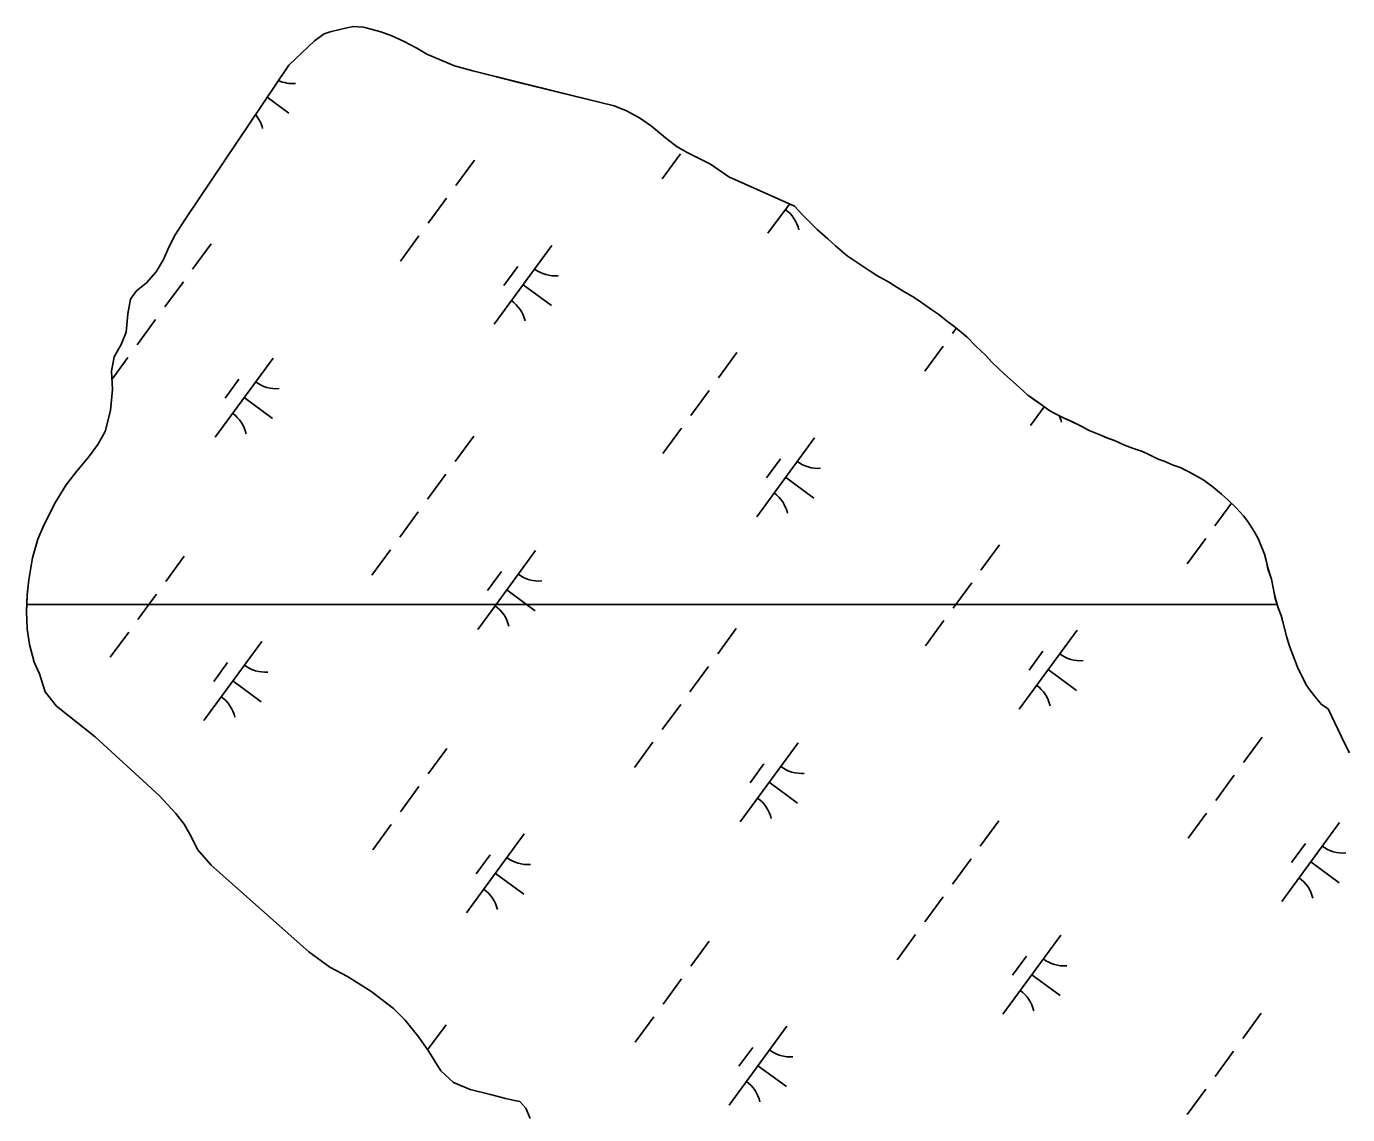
# Model space of a CAD drawing. Extents: x 3905714 to 3926767, y 183354 to 205755.
# Drawn here: x 3920489 to 3921165, y 193524 to 194080 of the extents above; entities that cross this region are included whole.
import ezdxf

# ---------------------------------------------------------------- set-up
doc = ezdxf.new("R2010")
doc.units = 0
doc.layers.add('V-TOPO-SHOR', color=7, linetype='Continuous')
doc.layers.add('V-WETL-SWMP', color=7, linetype='Continuous')

msp = doc.modelspace()

# ---------------------------------------------------------------- linework, layer by layer
at = {"layer": 'V-TOPO-SHOR'}
for points in [[(3920746.95, 193521.65), (3920744.63, 193526.93), (3920741.52, 193530.25), (3920738.8, 193530.85), (3920734.32, 193531.83), (3920726.53, 193533.81), (3920716.21, 193536.38), (3920707.64, 193539.93), (3920701.23, 193545.99), (3920695.03, 193555.76), (3920689.99, 193563.18), (3920683, 193571.79), (3920676.98, 193577.85), (3920665.51, 193586.66), (3920653.46, 193594.11), (3920644.5, 193599.02), (3920633.81, 193606.85), (3920583.88, 193651.09), (3920576.89, 193659.1), (3920573.79, 193665.35), (3920570.11, 193671.99), (3920565.84, 193677.46), (3920557.3, 193686.66), (3920524.47, 193716.6), (3920504.84, 193732.26), (3920499.02, 193739.69), (3920496.12, 193748.86), (3920493.42, 193754.72), (3920490.92, 193763.89), (3920489.77, 193771.89), (3920489.42, 193780.66), (3920489.84, 193789.23), (3920490.64, 193796.83), (3920492.44, 193808.13), (3920495.2, 193817.67), (3920498.54, 193825.07), (3920504.24, 193836.55), (3920509.73, 193845.49), (3920515.01, 193852.3), (3920521.08, 193859.49), (3920525.98, 193866.1), (3920529.71, 193872.71), (3920532.47, 193883.42), (3920533.49, 193894.14), (3920532.94, 193903.5), (3920534.33, 193910.9), (3920537.86, 193917.12), (3920540.41, 193923.35), (3920541.23, 193932.71), (3920542.62, 193940.3), (3920545.75, 193944.58), (3920550.84, 193948.65), (3920555.73, 193954.29), (3920559.46, 193960.51), (3920562.21, 193966.94), (3920565.35, 193973.16), (3920570.64, 193981.33), (3920623.55, 194059.89), (3920636.66, 194072.32), (3920641.54, 194075.81), (3920644.67, 194076.97), (3920650.32, 194078.31), (3920656.37, 194079.65), (3920661.63, 194079.24), (3920664.94, 194078.45), (3920670.59, 194076.87), (3920676.24, 194074.9), (3920682.46, 194071.96), (3920688.88, 194068.62), (3920694.13, 194065.48), (3920700.56, 194062.73), (3920708.15, 194059.58), (3920717.5, 194057.02), (3920740.87, 194051.08), (3920782.15, 194041), (3920789.75, 194039.02), (3920796.17, 194036.46), (3920802.79, 194032.93), (3920808.81, 194028.62), (3920816, 194022.75), (3920822.03, 194018.05), (3920827.48, 194015.1), (3920838.96, 194009.21), (3920848.48, 194002.75), (3920881.92, 193987.75)], [(3921154.65, 193730.92), (3921151.36, 193733.21), (3921148.07, 193737.02), (3921145.55, 193740.33), (3921143.53, 193743.13), (3921140.51, 193749.23), (3921139, 193752.28), (3921137.49, 193756.34), (3921136.23, 193759.39), (3921134.73, 193763.45), (3921133.47, 193768.02), (3921131.47, 193775.39), (3921130.72, 193778.69), (3921129.21, 193782.5), (3921127.71, 193787.32), (3921126.96, 193791.13), (3921125.71, 193797.22), (3921123.96, 193802.55), (3921123.21, 193806.11), (3921122.21, 193809.92), (3921118.94, 193818.05), (3921116.92, 193821.61), (3921113.65, 193826.69), (3921111.37, 193829.49), (3921107.58, 193833.81), (3921103.29, 193837.89), (3921100.25, 193840.69), (3921095.95, 193844.25), (3921091.15, 193847.82), (3921088.36, 193849.36), (3921083.81, 193851.91), (3921079, 193854.21), (3921075.45, 193855.49), (3921070.89, 193857.54), (3921067.85, 193858.56), (3921063.04, 193860.86), (3921059.75, 193862.39), (3921054.68, 193864.19), (3921050.63, 193865.73), (3921045.56, 193868.02), (3921042.02, 193869.31), (3921038.47, 193870.84), (3921032.64, 193873.14), (3921028.85, 193875.19), (3921023.28, 193878), (3921019.73, 193879.53), (3921014.67, 193882.09), (3921011.88, 193883.62), (3921008.09, 193886.42), (3921005.56, 193888.21), (3921001.26, 193891.27), (3920996.71, 193895.34), (3920993.93, 193897.89), (3920989.37, 193901.96), (3920982.8, 193908.07), (3920979.52, 193911.64), (3920974.46, 193916.47), (3920970.16, 193920.8), (3920967.13, 193923.35), (3920963.34, 193926.41), (3920960.3, 193928.7), (3920955.75, 193932.52), (3920952.21, 193934.82), (3920946.89, 193938.64), (3920943.1, 193941.19), (3920937.78, 193944.26), (3920933.98, 193946.55), (3920930.44, 193948.85), (3920924.11, 193952.42), (3920920.06, 193954.97), (3920913.48, 193959.31), (3920908.93, 193962.37), (3920902.86, 193967.46), (3920899.07, 193971.03), (3920893.5, 193975.87), (3920888.95, 193980.45), (3920885.92, 193983.5), (3920881.92, 193987.75)], [(3921165.57, 193708.45), (3921162.8, 193713.79), (3921161.54, 193716.58), (3921154.65, 193730.92)]]:
    msp.add_lwpolyline(points, dxfattribs=at)
at = {"layer": 'V-WETL-SWMP'}
for p, q in [((3920612.46, 194043.42), (3920623.56, 194035.28)), ((3920823.77, 194014.63), (3920814.31, 194001.72)), ((3920718.36, 194011.33), (3920708.9, 193998.43)), ((3920704.17, 193991.97), (3920694.72, 193979.07)), ((3920879.35, 193988.9), (3920868.4, 193973.96)), ((3920583.83, 193968.58), (3920574.37, 193955.67)), ((3920689.99, 193972.61), (3920680.53, 193959.71)), ((3920758, 193967.78), (3920728.45, 193927.45)), ((3920740.54, 193957.02), (3920733.45, 193947.34)), ((3920569.64, 193949.22), (3920560.19, 193936.31)), ((3920743.22, 193947.62), (3920757.74, 193936.98)), ((3920555.46, 193929.86), (3920546, 193916.95)), ((3920964.59, 193925.39), (3920962.68, 193922.77)), ((3920852.54, 193913.03), (3920843.08, 193900.12)), ((3920957.95, 193916.32), (3920948.49, 193903.41)), ((3920541.27, 193910.5), (3920533.17, 193899.44)), ((3920615.46, 193910.17), (3920585.91, 193869.83)), ((3920598, 193899.4), (3920590.91, 193889.72)), ((3920838.35, 193893.67), (3920828.9, 193880.76)), ((3920600.68, 193890), (3920615.2, 193879.36)), ((3921009.63, 193885.28), (3921002.58, 193875.66)), ((3920824.17, 193874.31), (3920814.71, 193861.4)), ((3920718.01, 193870.27), (3920708.55, 193857.36)), ((3920892.18, 193869.48), (3920862.63, 193829.14)), ((3920874.72, 193858.71), (3920867.63, 193849.03)), ((3920703.82, 193850.91), (3920694.37, 193838)), ((3920877.4, 193849.31), (3920891.92, 193838.67)), ((3921105.29, 193835.98), (3921096.85, 193824.47)), ((3920689.64, 193831.55), (3920680.18, 193818.64)), ((3920675.45, 193812.19), (3920666, 193799.28)), ((3920749.64, 193811.86), (3920729.46, 193784.32)), ((3920986.71, 193814.72), (3920977.26, 193801.82)), ((3921092.13, 193818.01), (3921082.67, 193805.11)), ((3920570.04, 193808.9), (3920560.59, 193795.99)), ((3920732.18, 193801.09), (3920725.09, 193791.41)), ((3920734.86, 193791.69), (3920744.93, 193784.32)), ((3920972.53, 193795.36), (3920964.44, 193784.32)), ((3920555.86, 193789.54), (3920552.03, 193784.32)), ((3920489.6, 193784.32), (3920489.42, 193780.66)), ((3920489.42, 193780.66), (3920489.77, 193771.89)), ((3921128.64, 193784.32), (3920489.6, 193784.32)), ((3920552.03, 193784.32), (3920546.4, 193776.63)), ((3920729.46, 193784.32), (3920720.09, 193771.53)), ((3920744.93, 193784.32), (3920749.38, 193781.06)), ((3920964.44, 193784.32), (3920963.07, 193782.46)), ((3921129.21, 193782.51), (3921128.64, 193784.32)), ((3921130.71, 193778.7), (3921129.21, 193782.51)), ((3921131.46, 193775.39), (3921130.71, 193778.7)), ((3920489.77, 193771.89), (3920490.92, 193763.89)), ((3920852.18, 193771.96), (3920842.73, 193759.06)), ((3920958.35, 193776), (3920948.89, 193763.1)), ((3921026.36, 193771.17), (3920996.81, 193730.84)), ((3921133.46, 193768.03), (3921131.46, 193775.39)), ((3920541.67, 193770.18), (3920532.22, 193757.27)), ((3920609.68, 193765.35), (3920580.13, 193725.01)), ((3921134.72, 193763.46), (3921133.46, 193768.03)), ((3920490.92, 193763.89), (3920493.42, 193754.72)), ((3921008.9, 193760.4), (3921001.81, 193750.72)), ((3921136.22, 193759.4), (3921134.72, 193763.46)), ((3921137.48, 193756.35), (3921136.22, 193759.4)), ((3920493.42, 193754.72), (3920496.12, 193748.86)), ((3920592.23, 193754.58), (3920585.14, 193744.9)), ((3920838, 193752.6), (3920828.54, 193739.7)), ((3921011.58, 193751), (3921026.1, 193740.37)), ((3921138.99, 193752.29), (3921137.48, 193756.35)), ((3921143.52, 193743.14), (3921138.99, 193752.29)), ((3920496.12, 193748.86), (3920499.02, 193739.69)), ((3920594.91, 193745.18), (3920609.43, 193734.54)), ((3920499.02, 193739.69), (3920504.84, 193732.26)), ((3921145.54, 193740.34), (3921143.52, 193743.14)), ((3921148.06, 193737.03), (3921145.54, 193740.34)), ((3920504.84, 193732.26), (3920524.47, 193716.6)), ((3920823.82, 193733.24), (3920814.36, 193720.34)), ((3921151.35, 193733.22), (3921148.06, 193737.03)), ((3921154.64, 193730.92), (3921151.35, 193733.22)), ((3921161.54, 193716.58), (3921154.64, 193730.92)), ((3920524.47, 193716.6), (3920557.3, 193686.66)), ((3920704.22, 193710.59), (3920694.76, 193697.68)), ((3920809.63, 193713.88), (3920800.18, 193700.98)), ((3920883.82, 193713.56), (3920854.27, 193673.22)), ((3921120.89, 193716.42), (3921111.44, 193703.51)), ((3921162.8, 193713.79), (3921161.54, 193716.58)), ((3921165.57, 193708.45), (3921162.8, 193713.79)), ((3920866.36, 193702.79), (3920859.27, 193693.11)), ((3921106.71, 193697.06), (3921097.25, 193684.15)), ((3920690.04, 193691.23), (3920680.58, 193678.32)), ((3920869.04, 193693.39), (3920883.56, 193682.75)), ((3920557.3, 193686.66), (3920565.84, 193677.46)), ((3920565.84, 193677.46), (3920570.11, 193671.99)), ((3921092.53, 193677.7), (3921083.07, 193664.79)), ((3920570.11, 193671.99), (3920573.79, 193665.35)), ((3920675.85, 193671.87), (3920666.4, 193658.96)), ((3920986.36, 193673.66), (3920976.91, 193660.75)), ((3921160.53, 193672.86), (3921130.98, 193632.53)), ((3920573.79, 193665.35), (3920576.89, 193659.1)), ((3920743.86, 193667.04), (3920714.31, 193626.71)), ((3920576.89, 193659.1), (3920583.88, 193651.08)), ((3920726.41, 193656.27), (3920719.32, 193646.59)), ((3921143.08, 193662.1), (3921135.99, 193652.42)), ((3920583.88, 193651.08), (3920633.81, 193606.85)), ((3920972.18, 193654.3), (3920962.72, 193641.39)), ((3921145.76, 193652.7), (3921160.28, 193642.06)), ((3920729.09, 193646.87), (3920743.61, 193636.24)), ((3920958, 193634.94), (3920948.54, 193622.03)), ((3920943.81, 193615.58), (3920934.36, 193602.67)), ((3920838.4, 193612.29), (3920828.94, 193599.38)), ((3921018, 193615.25), (3920988.45, 193574.92)), ((3920633.81, 193606.85), (3920644.51, 193599.02)), ((3921000.54, 193604.48), (3920993.45, 193594.8)), ((3920644.51, 193599.02), (3920653.46, 193594.11)), ((3920653.46, 193594.11), (3920665.51, 193586.66)), ((3920824.22, 193592.93), (3920814.76, 193580.02)), ((3921003.22, 193595.08), (3921017.74, 193584.44)), ((3920665.51, 193586.66), (3920676.98, 193577.85)), ((3920676.98, 193577.85), (3920683, 193571.79)), ((3921120.54, 193575.35), (3921111.09, 193562.44)), ((3920683, 193571.79), (3920689.99, 193563.18)), ((3920703.87, 193569.53), (3920694.43, 193556.64)), ((3920810.03, 193573.57), (3920800.58, 193560.66)), ((3920878.04, 193568.73), (3920848.49, 193528.4)), ((3920689.99, 193563.18), (3920695.03, 193555.76)), ((3920695.03, 193555.76), (3920701.23, 193545.99)), ((3920860.59, 193557.97), (3920853.5, 193548.29)), ((3921106.36, 193555.99), (3921096.9, 193543.08)), ((3920863.27, 193548.57), (3920877.79, 193537.93)), ((3920701.23, 193545.99), (3920707.64, 193539.92)), ((3920707.64, 193539.92), (3920716.21, 193536.38)), ((3920716.21, 193536.38), (3920726.53, 193533.81)), ((3921092.18, 193536.63), (3921082.72, 193523.72)), ((3920726.53, 193533.81), (3920734.32, 193531.84)), ((3920734.32, 193531.84), (3920738.8, 193530.85)), ((3920738.8, 193530.85), (3920741.52, 193530.25)), ((3920741.52, 193530.25), (3920744.63, 193526.93)), ((3920744.63, 193526.93), (3920746.95, 193521.65))]:
    msp.add_line(p, q, dxfattribs=at)
for points in [[(3920489.6, 193784.32), (3921128.64, 193784.32), (3921127.7, 193787.33), (3921126.95, 193791.14), (3921125.71, 193797.23), (3921123.95, 193802.56), (3921123.2, 193806.12), (3921122.2, 193809.93), (3921118.93, 193818.05), (3921116.92, 193821.61), (3921113.64, 193826.7), (3921111.36, 193829.49), (3921107.58, 193833.82), (3921103.28, 193837.89), (3921100.24, 193840.7), (3921095.95, 193844.26), (3921091.14, 193847.83), (3921088.35, 193849.36), (3921083.8, 193851.92), (3921078.99, 193854.22), (3921075.44, 193855.5), (3921070.88, 193857.54), (3921067.84, 193858.57), (3921063.03, 193860.87), (3921059.74, 193862.4), (3921054.67, 193864.2), (3921050.62, 193865.73), (3921045.55, 193868.03), (3921042.01, 193869.31), (3921038.46, 193870.85), (3921032.64, 193873.15), (3921028.84, 193875.2), (3921023.27, 193878.01), (3921019.72, 193879.54), (3921014.66, 193882.1), (3921011.87, 193883.63), (3921008.08, 193886.43), (3921005.55, 193888.22), (3921001.25, 193891.27), (3920996.7, 193895.35), (3920993.92, 193897.9), (3920989.37, 193901.97), (3920982.79, 193908.08), (3920979.51, 193911.64), (3920974.45, 193916.48), (3920970.16, 193920.81), (3920967.12, 193923.36), (3920963.33, 193926.42), (3920960.29, 193928.71), (3920955.74, 193932.53), (3920952.2, 193934.83), (3920946.88, 193938.65), (3920943.09, 193941.2), (3920937.77, 193944.26), (3920933.98, 193946.56), (3920930.43, 193948.86), (3920924.1, 193952.43), (3920920.06, 193954.98), (3920913.48, 193959.32), (3920908.92, 193962.38), (3920902.85, 193967.47), (3920899.06, 193971.04), (3920893.5, 193975.88), (3920885.91, 193983.51), (3920881.92, 193987.75), (3920848.48, 194002.75), (3920838.96, 194009.21), (3920827.48, 194015.1), (3920822.03, 194018.05), (3920816, 194022.75), (3920808.81, 194028.62), (3920802.79, 194032.93), (3920796.17, 194036.46), (3920789.75, 194039.02), (3920782.15, 194041), (3920740.87, 194051.09), (3920717.5, 194057.02), (3920708.15, 194059.58), (3920700.56, 194062.73), (3920694.14, 194065.48), (3920688.88, 194068.62), (3920682.46, 194071.96), (3920676.24, 194074.9), (3920670.59, 194076.87), (3920664.94, 194078.45), (3920661.63, 194079.24), (3920656.37, 194079.65), (3920650.32, 194078.31), (3920644.67, 194076.97), (3920641.54, 194075.81), (3920636.66, 194072.32), (3920623.55, 194059.89), (3920570.64, 193981.33), (3920565.35, 193973.16), (3920562.21, 193966.94), (3920559.46, 193960.52), (3920555.73, 193954.29), (3920550.84, 193948.65), (3920545.75, 193944.58), (3920542.62, 193940.3), (3920541.23, 193932.71)], [(3920541.23, 193932.71), (3920540.41, 193923.35), (3920537.86, 193917.12), (3920534.33, 193910.9), (3920532.94, 193903.5), (3920533.49, 193894.14), (3920532.47, 193883.42), (3920529.71, 193872.71), (3920525.98, 193866.1), (3920521.08, 193859.49), (3920515.01, 193852.3), (3920509.73, 193845.49), (3920504.24, 193836.55), (3920498.54, 193825.07), (3920495.2, 193817.67), (3920492.44, 193808.13), (3920490.64, 193796.83), (3920489.84, 193789.23), (3920489.6, 193784.32)]]:
    msp.add_lwpolyline(points, dxfattribs=at)
for centre, start, end in [((3920625.56, 194068.06), 245.52055, 274.54364), ((3920592.91, 194023.5), 12.99998, 39.2577), ((3920867.04, 193971.71), 12.99998, 54.54364), ((3920759.74, 193969.76), 232.99998, 274.54364), ((3920727.09, 193925.19), 12.99998, 54.54364), ((3920617.2, 193912.14), 232.99998, 274.54364), ((3920584.55, 193867.58), 12.99998, 54.54364), ((3921001.22, 193873.4), 12.99998, 24.83), ((3920893.92, 193871.45), 232.99998, 274.54364), ((3920861.27, 193826.89), 12.99998, 54.54364), ((3920751.38, 193813.84), 232.99998, 274.54364), ((3920718.73, 193769.27), 12.99998, 54.54364), ((3921028.1, 193773.15), 232.99998, 274.54364), ((3920611.42, 193767.32), 232.99998, 274.54364), ((3920578.77, 193722.76), 12.99998, 54.54364), ((3920995.45, 193728.58), 12.99998, 54.54364), ((3920885.56, 193715.53), 232.99998, 274.54364), ((3920852.91, 193670.97), 12.99998, 54.54364), ((3921162.28, 193674.84), 232.99998, 274.54364), ((3920745.6, 193669.01), 232.99998, 274.54364), ((3921129.63, 193630.28), 12.99998, 54.54364), ((3920712.95, 193624.45), 12.99998, 54.54364), ((3921019.74, 193617.22), 232.99998, 274.54364), ((3920987.09, 193572.66), 12.99998, 54.54364), ((3920879.78, 193570.71), 232.99998, 274.54364), ((3920847.13, 193526.15), 12.99998, 54.54364)]:
    msp.add_arc(centre, 17.62, start, end, dxfattribs=at)

doc.saveas('drawing.dxf')
